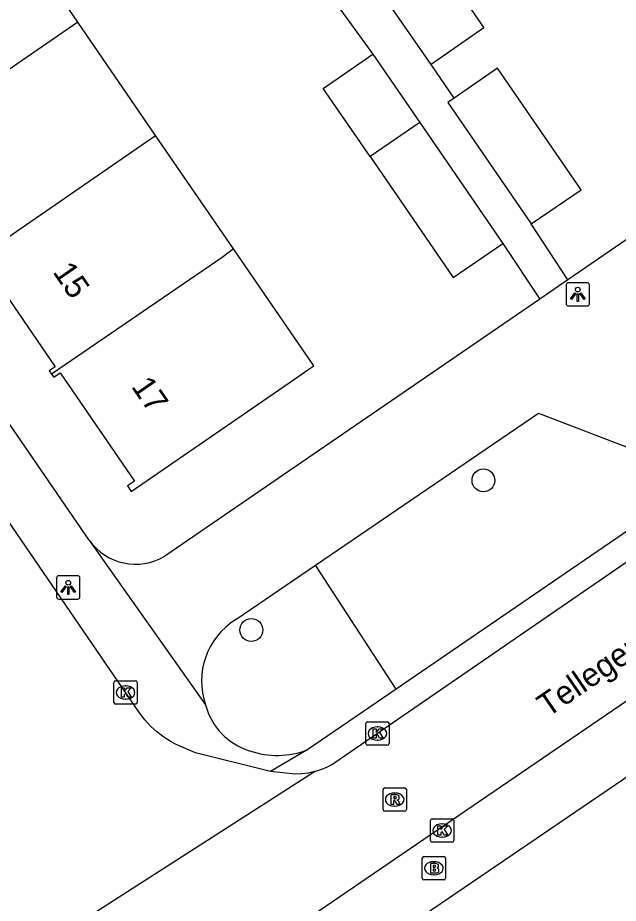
# Model space of a CAD drawing. Extents: x 157466 to 158888, y 383063 to 384677.
# Drawn here: x 158519.08 to 158544.78, y 383851.71 to 383889.6 of the extents above; entities that cross this region are included whole.
import ezdxf

# ---------------------------------------------------------------- set-up
doc = ezdxf.new("R2010")
doc.units = 0
for name, color, linetype in [('IMGEO_Boom', 7, 'Continuous'), ('IMGEO_Brandkraan', 7, 'Continuous'), ('IMGEO_Groenvoorziening', 7, 'Continuous'), ('IMGEO_Kolk', 7, 'Continuous'), ('IMGEO_Lichtpunt', 7, 'Continuous'), ('IMGEO_Openbare_ruimte_label', 7, 'Continuous'), ('IMGEO_Pand', 7, 'Continuous'), ('IMGEO_Pand_nummerreeks', 7, 'Continuous'), ('IMGEO_Rijbaan_lokaal_open', 7, 'Continuous'), ('IMGEO_Rioolput', 7, 'Continuous'), ('IMGEO_Voetpad_open', 7, 'Continuous')]:
    doc.layers.add(name, color=color, linetype=linetype)

msp = doc.modelspace()

# ---------------------------------------------------------------- linework, layer by layer
at = {"layer": 'IMGEO_Boom'}
for centre in [(158539.009, 383869.805), (158529.074, 383863.404)]:
    msp.add_circle(centre, 0.489, dxfattribs=at)
at = {"layer": 'IMGEO_Brandkraan'}
for p, q in [((158536.465, 383853.709), (158537.317, 383853.709)), ((158536.39, 383852.783), (158536.39, 383853.635)), ((158536.878, 383853.489), (158536.903, 383853.489)), ((158537.391, 383853.635), (158537.391, 383852.783)), ((158537.317, 383852.709), (158536.465, 383852.709)), ((158536.901, 383852.929), (158536.876, 383852.929))]:
    msp.add_line(p, q, dxfattribs=at)
for points in [[(158536.465, 383853.709), (158537.317, 383853.709)], [(158536.39, 383852.783), (158536.39, 383853.635)], [(158536.738, 383853.409), (158536.738, 383853.009), (158536.951, 383853.009)], [(158536.969, 383853.409), (158536.738, 383853.409)], [(158536.917, 383853.328), (158536.863, 383853.328), (158536.863, 383853.252)], [(158537.391, 383853.635), (158537.391, 383852.783)], [(158536.863, 383853.252), (158536.916, 383853.252)], [(158536.925, 383853.176), (158536.863, 383853.176), (158536.863, 383853.095)], [(158536.863, 383853.095), (158536.925, 383853.095)], [(158537.317, 383852.709), (158536.465, 383852.709)]]:
    msp.add_lwpolyline(points, dxfattribs=at)
for centre, radius, start, end in [((158536.467, 383853.633), 0.0765, 91.552, 178.448), ((158536.467, 383853.633), 0.0765, 91.552, 178.448), ((158537.315, 383853.633), 0.0765, 1.552, 88.448), ((158537.315, 383853.633), 0.0765, 1.552, 88.448), ((158536.918, 383853.29), 0.0379, 267.8285, 90.9355), ((158536.973, 383853.264), 0.145, 59.4692, 91.5367), ((158536.998, 383853.311), 0.0922, 285.5137, 58.1501), ((158536.926, 383853.135), 0.0404, 269.8759, 90.5077), ((158536.957, 383853.26), 0.251, 268.6676, 293.5347), ((158537.003, 383853.119), 0.105, 301.3115, 78.989), ((158536.467, 383852.785), 0.0765, 181.552, 268.448), ((158536.467, 383852.785), 0.0765, 181.552, 268.448), ((158537.315, 383852.785), 0.0765, 271.552, 358.448), ((158537.315, 383852.785), 0.0765, 271.552, 358.448)]:
    msp.add_arc(centre, radius, start, end, dxfattribs=at)
for centre, major_axis, ratio, start_param, end_param in [((158536.877, 383853.209), (-0.387, 0.002), 0.722429, 4.712389, 7.853982), ((158536.902, 383853.209), (-0.39, 0.002), 0.717154, 1.570796, 4.712389)]:
    msp.add_ellipse(centre, major_axis=major_axis, ratio=ratio, start_param=start_param, end_param=end_param, dxfattribs=at)
at = {"layer": 'IMGEO_Groenvoorziening'}
msp.add_lwpolyline([(158535.28, 383860.874), (158531.821, 383866.176)], dxfattribs=at)
at = {"layer": 'IMGEO_Kolk'}
for p, q in [((158523.193, 383860.305), (158523.193, 383861.157)), ((158523.268, 383861.231), (158524.12, 383861.231)), ((158523.681, 383861.011), (158523.706, 383861.011)), ((158524.194, 383861.157), (158524.194, 383860.305)), ((158524.12, 383860.231), (158523.268, 383860.231)), ((158523.704, 383860.451), (158523.679, 383860.451)), ((158533.972, 383858.549), (158533.972, 383859.401)), ((158534.047, 383859.475), (158534.899, 383859.475)), ((158534.973, 383859.401), (158534.973, 383858.549)), ((158534.46, 383859.255), (158534.485, 383859.255)), ((158534.483, 383858.695), (158534.458, 383858.695)), ((158534.899, 383858.475), (158534.047, 383858.475)), ((158536.741, 383854.4), (158536.741, 383855.252)), ((158536.816, 383855.326), (158537.668, 383855.326)), ((158537.742, 383855.252), (158537.742, 383854.4)), ((158537.229, 383855.106), (158537.254, 383855.106)), ((158537.252, 383854.546), (158537.227, 383854.546)), ((158537.668, 383854.326), (158536.816, 383854.326))]:
    msp.add_line(p, q, dxfattribs=at)
for points in [[(158523.193, 383860.305), (158523.193, 383861.157)], [(158523.268, 383861.231), (158524.12, 383861.231)], [(158523.514, 383860.931), (158523.637, 383860.931), (158523.637, 383860.78), (158523.767, 383860.931), (158523.931, 383860.931), (158523.785, 383860.78), (158523.938, 383860.531), (158523.786, 383860.531), (158523.701, 383860.695), (158523.637, 383860.628), (158523.637, 383860.531), (158523.514, 383860.531), (158523.514, 383860.931)], [(158524.194, 383861.157), (158524.194, 383860.305)], [(158524.12, 383860.231), (158523.268, 383860.231)], [(158533.972, 383858.549), (158533.972, 383859.401)], [(158534.047, 383859.475), (158534.899, 383859.475)], [(158534.973, 383859.401), (158534.973, 383858.549)], [(158534.293, 383859.175), (158534.416, 383859.175), (158534.416, 383859.024), (158534.546, 383859.175), (158534.71, 383859.175), (158534.564, 383859.024), (158534.717, 383858.775), (158534.565, 383858.775), (158534.48, 383858.939), (158534.416, 383858.872), (158534.416, 383858.775), (158534.293, 383858.775), (158534.293, 383859.175)], [(158534.899, 383858.475), (158534.047, 383858.475)], [(158536.741, 383854.4), (158536.741, 383855.252)], [(158536.816, 383855.326), (158537.668, 383855.326)], [(158537.742, 383855.252), (158537.742, 383854.4)], [(158537.062, 383855.026), (158537.185, 383855.026), (158537.185, 383854.875), (158537.315, 383855.026), (158537.479, 383855.026), (158537.333, 383854.875), (158537.486, 383854.626), (158537.334, 383854.626), (158537.249, 383854.79), (158537.185, 383854.723), (158537.185, 383854.626), (158537.062, 383854.626), (158537.062, 383855.026)], [(158537.668, 383854.326), (158536.816, 383854.326)]]:
    msp.add_lwpolyline(points, dxfattribs=at)
for centre, start, end in [((158523.27, 383861.155), 91.552, 178.448), ((158523.27, 383861.155), 91.552, 178.448), ((158524.118, 383861.155), 1.552, 88.448), ((158524.118, 383861.155), 1.552, 88.448), ((158523.27, 383860.307), 181.552, 268.448), ((158523.27, 383860.307), 181.552, 268.448), ((158524.118, 383860.307), 271.552, 358.448), ((158524.118, 383860.307), 271.552, 358.448), ((158534.049, 383859.399), 91.552, 178.448), ((158534.049, 383859.399), 91.552, 178.448), ((158534.897, 383859.399), 1.552, 88.448), ((158534.897, 383859.399), 1.552, 88.448), ((158534.049, 383858.551), 181.552, 268.448), ((158534.049, 383858.551), 181.552, 268.448), ((158534.897, 383858.551), 271.552, 358.448), ((158534.897, 383858.551), 271.552, 358.448), ((158536.818, 383855.25), 91.552, 178.448), ((158536.818, 383855.25), 91.552, 178.448), ((158537.666, 383855.25), 1.552, 88.448), ((158537.666, 383855.25), 1.552, 88.448), ((158536.818, 383854.402), 181.552, 268.448), ((158536.818, 383854.402), 181.552, 268.448), ((158537.666, 383854.402), 271.552, 358.448), ((158537.666, 383854.402), 271.552, 358.448)]:
    msp.add_arc(centre, 0.0765, start, end, dxfattribs=at)
for centre, major_axis, ratio, start_param, end_param in [((158523.68, 383860.731), (-0.387, 0.002), 0.722429, 4.712389, 7.853982), ((158523.705, 383860.731), (-0.39, 0.002), 0.717154, 1.570796, 4.712389), ((158534.459, 383858.975), (-0.387, 0.002), 0.722429, 4.712389, 7.853982), ((158534.484, 383858.975), (-0.39, 0.002), 0.717154, 1.570796, 4.712389), ((158537.228, 383854.826), (-0.387, 0.002), 0.722429, 4.712389, 7.853982), ((158537.253, 383854.826), (-0.39, 0.002), 0.717154, 1.570796, 4.712389)]:
    msp.add_ellipse(centre, major_axis=major_axis, ratio=ratio, start_param=start_param, end_param=end_param, dxfattribs=at)
at = {"layer": 'IMGEO_Lichtpunt'}
for p, q in [((158542.549, 383878.169), (158542.549, 383877.362)), ((158542.549, 383878.169), (158542.549, 383877.362)), ((158543.451, 383878.264), (158542.643, 383878.264)), ((158543.451, 383878.264), (158542.643, 383878.264)), ((158543.545, 383877.362), (158543.545, 383878.169)), ((158543.545, 383877.362), (158543.545, 383878.169)), ((158542.643, 383877.268), (158543.451, 383877.268)), ((158542.643, 383877.268), (158543.451, 383877.268)), ((158520.742, 383865.63), (158520.742, 383864.823)), ((158520.742, 383865.63), (158520.742, 383864.823)), ((158521.644, 383865.725), (158520.836, 383865.725)), ((158521.644, 383865.725), (158520.836, 383865.725)), ((158521.738, 383864.823), (158521.738, 383865.63)), ((158521.738, 383864.823), (158521.738, 383865.63)), ((158520.836, 383864.729), (158521.644, 383864.729)), ((158520.836, 383864.729), (158521.644, 383864.729))]:
    msp.add_line(p, q, dxfattribs=at)
for points in [[(158542.923, 383877.833), (158542.962, 383877.805), (158542.774, 383877.543), (158542.736, 383877.57), (158542.923, 383877.833)], [(158543.025, 383877.785), (158543.072, 383877.785), (158543.072, 383877.463), (158543.025, 383877.463), (158543.025, 383877.785)], [(158543.135, 383877.805), (158543.173, 383877.832), (158543.36, 383877.57), (158543.321, 383877.542), (158543.135, 383877.805)], [(158521.116, 383865.294), (158521.155, 383865.266), (158520.967, 383865.004), (158520.929, 383865.031), (158521.116, 383865.294)], [(158521.218, 383865.246), (158521.265, 383865.246), (158521.265, 383864.924), (158521.218, 383864.924), (158521.218, 383865.246)], [(158521.328, 383865.266), (158521.366, 383865.293), (158521.553, 383865.031), (158521.514, 383865.003), (158521.328, 383865.266)]]:
    msp.add_lwpolyline(points, dxfattribs=at)
for centre in [(158543.048, 383877.967), (158521.241, 383865.428)]:
    msp.add_circle(centre, 0.0994, dxfattribs=at)
for centre, start, end in [((158542.643, 383878.169), 90, 180), ((158542.643, 383878.169), 90, 180), ((158543.451, 383878.169), 0, 90), ((158543.451, 383878.169), 0, 90), ((158542.643, 383877.362), 180, 270), ((158542.643, 383877.362), 180, 270), ((158543.451, 383877.362), 270, 0), ((158543.451, 383877.362), 270, 360), ((158520.836, 383865.63), 90, 180), ((158520.836, 383865.63), 90, 180), ((158521.644, 383865.63), 0, 90), ((158521.644, 383865.63), 0, 90), ((158520.836, 383864.823), 180, 270), ((158520.836, 383864.823), 180, 270), ((158521.644, 383864.823), 270, 0), ((158521.644, 383864.823), 270, 360)]:
    msp.add_arc(centre, 0.0946, start, end, dxfattribs=at)
at = {"layer": 'IMGEO_Pand'}
for points in [[(158521.644, 383889.407), (158518.296, 383894.281)], [(158536.751, 383892.456), (158539.032, 383889.161), (158536.77, 383887.595)], [(158536.77, 383887.595), (158534.484, 383890.898)], [(158521.644, 383889.407), (158513.844, 383884.042)], [(158524.976, 383884.558), (158521.644, 383889.407)], [(158534.159, 383883.66), (158532.153, 383886.578), (158534.282, 383888.04)], [(158534.282, 383888.04), (158536.291, 383885.116)], [(158541.058, 383880.776), (158543.185, 383882.237), (158539.609, 383887.44), (158537.753, 383886.165)], [(158537.753, 383886.165), (158537.483, 383885.979), (158541.058, 383880.776)], [(158536.291, 383885.116), (158534.159, 383883.66)], [(158536.291, 383885.116), (158539.846, 383879.943)], [(158517.187, 383879.199), (158524.976, 383884.558)], [(158528.308, 383879.707), (158524.976, 383884.558)], [(158534.159, 383883.66), (158537.718, 383878.481), (158539.846, 383879.943)], [(158528.308, 383879.707), (158527.831, 383879.34), (158520.526, 383874.353)], [(158520.526, 383874.353), (158520.62, 383874.215), (158520.896, 383874.406), (158524.079, 383869.773), (158523.777, 383869.566), (158523.935, 383869.337), (158530.929, 383874.142), (158531.494, 383874.53), (158531.749, 383874.705), (158528.308, 383879.707)], [(158517.187, 383879.199), (158517.273, 383879.073), (158517.533, 383879.252), (158520.684, 383874.665), (158520.431, 383874.491), (158520.526, 383874.353)]]:
    msp.add_lwpolyline(points, dxfattribs=at)
at = {"layer": 'IMGEO_Rijbaan_lokaal_open'}
for points in [[(158529.893, 383857.355), (158526.686, 383858.146), (158525.859, 383858.508), (158525.644, 383858.622), (158525.331, 383858.819), (158525.036, 383859.044), (158524.762, 383859.294), (158524.512, 383859.567), (158524.287, 383859.862), (158521.506, 383863.929), (158500, 383895.371)], [(158568.936, 383876.662), (158568.739, 383876.515), (158562.787, 383872.413), (158527.791, 383848.527), (158522.388, 383844.838)], [(158531.781, 383857.345), (158532.048, 383857.43), (158532.305, 383857.538), (158532.552, 383857.669), (158532.65, 383857.729), (158548.495, 383868.632)], [(158517.87, 383848.431), (158531.781, 383857.345)], [(158531.781, 383857.345), (158531.509, 383857.285), (158531.232, 383857.249), (158530.953, 383857.238), (158529.893, 383857.355)]]:
    msp.add_lwpolyline(points, dxfattribs=at)
at = {"layer": 'IMGEO_Rioolput'}
for p, q in [((158534.711, 383855.722), (158534.711, 383856.574)), ((158534.786, 383856.648), (158535.638, 383856.648)), ((158535.199, 383856.428), (158535.224, 383856.428)), ((158535.712, 383856.574), (158535.712, 383855.722)), ((158535.638, 383855.648), (158534.786, 383855.648)), ((158535.222, 383855.868), (158535.197, 383855.868))]:
    msp.add_line(p, q, dxfattribs=at)
for points in [[(158534.711, 383855.722), (158534.711, 383856.574)], [(158534.786, 383856.648), (158535.638, 383856.648)], [(158535.3, 383856.346), (158535.048, 383856.348), (158535.048, 383855.948)], [(158535.712, 383856.574), (158535.712, 383855.722)], [(158535.048, 383855.948), (158535.172, 383855.948), (158535.172, 383856.11), (158535.183, 383856.11)], [(158535.226, 383856.267), (158535.172, 383856.267), (158535.172, 383856.186)], [(158535.172, 383856.186), (158535.224, 383856.186)], [(158535.23, 383856.081), (158535.301, 383855.948), (158535.441, 383855.948), (158535.376, 383856.074)], [(158535.638, 383855.648), (158534.786, 383855.648)]]:
    msp.add_lwpolyline(points, dxfattribs=at)
for centre, radius, start, end in [((158534.788, 383856.572), 0.0765, 91.552, 178.448), ((158534.788, 383856.572), 0.0765, 91.552, 178.448), ((158535.299, 383856.236), 0.109, 350.3612, 89.416), ((158535.636, 383856.572), 0.0765, 1.552, 88.448), ((158535.636, 383856.572), 0.0765, 1.552, 88.448), ((158535.182, 383856.057), 0.0533, 26.0293, 88.6989), ((158535.208, 383856.375), 0.19, 274.7715, 282.9687), ((158535.232, 383856.171), 0.0964, 77.0061, 93.1865), ((158535.246, 383856.228), 0.0378, 276.6634, 79.6772), ((158535.297, 383856.236), 0.112, 277.5842, 350.9817), ((158535.281, 383856.021), 0.108, 29.5134, 73.7905), ((158534.788, 383855.724), 0.0765, 181.552, 268.448), ((158534.788, 383855.724), 0.0765, 181.552, 268.448), ((158535.636, 383855.724), 0.0765, 271.552, 358.448), ((158535.636, 383855.724), 0.0765, 271.552, 358.448)]:
    msp.add_arc(centre, radius, start, end, dxfattribs=at)
for centre, major_axis, ratio, start_param, end_param in [((158535.198, 383856.148), (-0.387, 0.002), 0.722429, 4.712389, 7.853982), ((158535.223, 383856.148), (-0.39, 0.002), 0.717154, 1.570796, 4.712389)]:
    msp.add_ellipse(centre, major_axis=major_axis, ratio=ratio, start_param=start_param, end_param=end_param, dxfattribs=at)
at = {"layer": 'IMGEO_Voetpad_open'}
for points in [[(158522.139, 383867.243), (158500, 383899.529), (158490.625, 383913.201), (158478.891, 383905.287)], [(158559.202, 383892.953), (158559.225, 383892.908), (158559.336, 383892.657), (158559.424, 383892.397), (158559.489, 383892.131), (158559.53, 383891.86), (158559.546, 383891.586), (158559.538, 383891.312), (158559.505, 383891.04), (158559.448, 383890.771), (158559.367, 383890.509), (158559.264, 383890.256), (158559.138, 383890.012), (158558.99, 383889.781), (158558.823, 383889.563), (158558.637, 383889.362), (158542.627, 383878.391)], [(158531.874, 383891.35), (158534.282, 383888.04)], [(158537.753, 383886.165), (158536.77, 383887.595)], [(158542.627, 383878.391), (158541.058, 383880.776)], [(158539.846, 383879.943), (158541.422, 383877.565)], [(158542.627, 383878.391), (158541.422, 383877.565)], [(158541.422, 383877.565), (158525.367, 383866.564)], [(158528.629, 383845.889), (158568.871, 383873.262), (158569.044, 383873.385), (158569.247, 383873.504), (158569.46, 383873.605), (158569.681, 383873.687), (158569.908, 383873.748), (158570.14, 383873.789), (158570.374, 383873.809), (158570.61, 383873.808), (158570.844, 383873.786), (158571.076, 383873.743), (158571.302, 383873.679), (158571.522, 383873.596), (158571.734, 383873.493), (158571.936, 383873.372), (158572.126, 383873.233), (158572.303, 383873.078), (158572.465, 383872.907)], [(158531.821, 383866.176), (158541.366, 383872.675), (158547.248, 383870.426), (158547.892, 383869.494)], [(158547.892, 383869.494), (158535.28, 383860.874)], [(158522.139, 383867.243), (158522.189, 383867.159), (158527.114, 383860.2)], [(158528.409, 383863.848), (158531.821, 383866.176)], [(158535.28, 383860.874), (158531.5, 383858.29)], [(158531.5, 383858.29), (158529.893, 383857.355)]]:
    msp.add_lwpolyline(points, dxfattribs=at)
for centre, radius, start, end in [((158524.12, 383868.647), 2.428, 215.3229, 300.9194), ((158530.047, 383861.213), 3.103, 121.864, 199.0474), ((158529.841, 383860.929), 2.822, 194.9684, 252.6508), ((158530.176, 383861.585), 3.551, 250.637, 291.8826)]:
    msp.add_arc(centre, radius, start, end, dxfattribs=at)

# ---------------------------------------------------------------- texts
at = {"layer": 'IMGEO_Openbare_ruimte_label'}
msp.add_text('Tellegenstraat', height=1, rotation=34.4052, dxfattribs=at).set_placement((158541.758, 383859.642))
at = {"layer": 'IMGEO_Pand_nummerreeks'}
for s, rotation, p in [('15', 304.4597, (158520.551, 383878.722)), ('17', 304.4575, (158523.914, 383873.82))]:
    msp.add_text(s, height=1, rotation=rotation, dxfattribs=at).set_placement(p)

doc.saveas('drawing.dxf')
